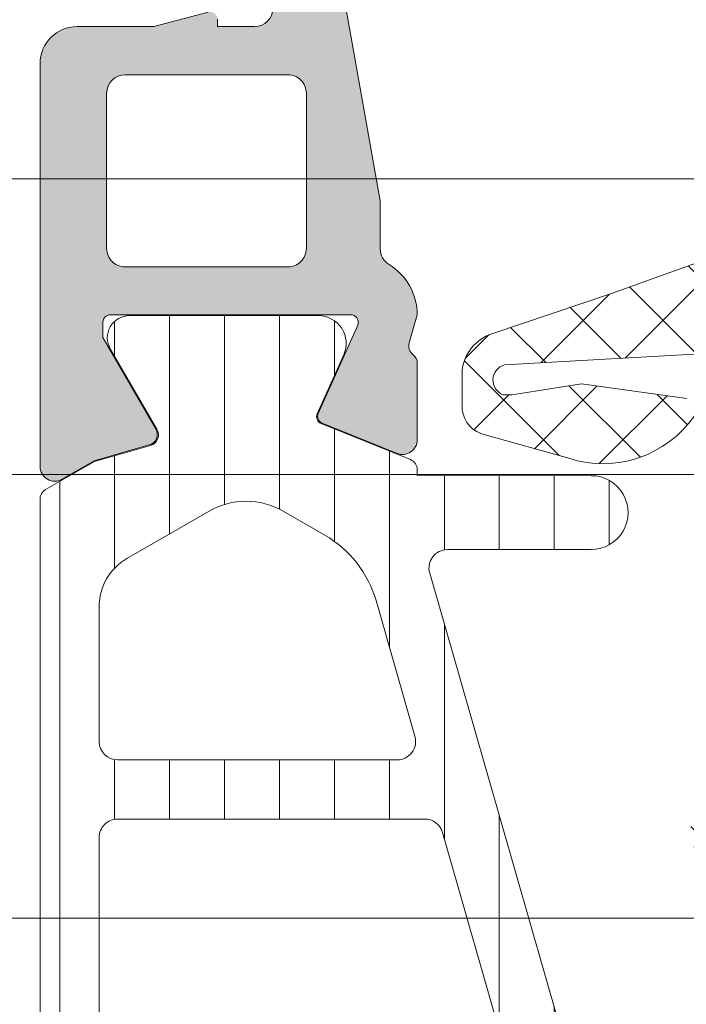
# Model space of a CAD drawing. Header units: millimetres. Extents: x 213386 to 506888, y 183055 to 450952.
# Tile 927 of 1056: x 393818 to 393836, y 342623 to 342649. Entities that reach past the tile are written whole.
import ezdxf

# ---------------------------------------------------------------- set-up
doc = ezdxf.new("R2010")
doc.units = ezdxf.units.MM
doc.layers.add('FASÁDA DETAILNÍ', color=255, linetype='Continuous', lineweight=0)
doc.layers.add('NOVA', color=255, linetype='Continuous', lineweight=0)

# ---------------------------------------------------------------- blocks, each defined once
blk = doc.blocks.new('A$C69D17D4D')
at = {"layer": 'FASÁDA DETAILNÍ'}
h = blk.add_hatch(dxfattribs=at)
h.set_pattern_fill('ANSI37', color=256, scale=0.625, angle=270, style=0)
h.set_pattern_definition([(315, (-4142.494715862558, 24904.81811234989), (1.403165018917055, 1.403165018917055), []), (44.99999999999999, (-4142.494715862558, 24904.81811234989), (-1.403165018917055, 1.403165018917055), [])])
edge = h.paths.add_edge_path()
edge.add_ellipse((-4151.381631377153, 24900.19755051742), major_axis=(-5.03946705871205, 0), ratio=1, start_angle=274.9644612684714, end_angle=330.2082155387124)
edge.add_ellipse((-4155.494715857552, 24902.55235072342), major_axis=(-0.3000000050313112, 0), ratio=1, start_angle=330.207827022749, end_angle=359.9993073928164)
edge.add_line((-4155.794715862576, 24902.5523543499), (-4155.794718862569, 24902.01807034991))
edge.add_ellipse((-4155.494719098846, 24902.01806911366), major_axis=(-0.2999997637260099, 0), ratio=1, start_angle=-0.0002361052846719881, end_angle=90.00004512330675)
edge.add_line((-4155.494718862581, 24901.71806934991), (-4153.944721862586, 24901.71806934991))
edge.add_ellipse((-4153.944729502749, 24901.41805870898), major_axis=(-0.3000106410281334, 0), ratio=1, start_angle=180.0043239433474, end_angle=269.99854088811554, ccw=False)
edge.add_line((-4153.644718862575, 24901.4180813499), (-4153.644707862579, 24900.01809934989))
edge.add_ellipse((-4153.344718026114, 24900.01810218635), major_axis=(-0.2999898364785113, 0), ratio=1, start_angle=0.0005417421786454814, end_angle=89.99964925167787)
edge.add_line((-4153.344719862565, 24899.71811234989), (-4151.644707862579, 24899.71811234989))
edge.add_ellipse((-4151.64471500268, 24900.01812249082), major_axis=(-0.3000101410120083, 0), ratio=1, start_angle=90.00136361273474, end_angle=179.9955805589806)
edge.add_line((-4151.344704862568, 24900.01809934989), (-4151.344715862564, 24901.5819303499))
edge.add_ellipse((-4151.04355679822, 24901.61478737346), major_axis=(-0.3029461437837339, 0), ratio=1, start_angle=-103.48357731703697, end_angle=6.226450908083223, ccw=False)
edge.add_ellipse((-4142.338633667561, 24912.93075169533), major_axis=(-14.00076634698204, 0), ratio=1, start_angle=51.92437992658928, end_angle=74.69826779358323)
edge.add_ellipse((-4146.145347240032, 24898.93851392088), major_axis=(-0.5004721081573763, 0), ratio=1, start_angle=140.1933656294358, end_angle=257.08239147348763, ccw=False)
edge.add_line((-4145.760879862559, 24898.61811234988), (-4154.044158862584, 24898.61811234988))
edge.add_ellipse((-4154.044158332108, 24899.11811205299), major_axis=(-0.499999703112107, 0), ratio=1, start_angle=29.99998035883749, end_angle=89.99993921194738, ccw=False)
edge.add_line((-4154.477170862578, 24898.86811234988), (-4154.650376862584, 24899.1681123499))
edge.add_ellipse((-4155.083389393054, 24898.91811264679), major_axis=(-0.4999997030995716, 0), ratio=1, start_angle=209.9999803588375, end_angle=269.9999392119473)
edge.add_line((-4155.083388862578, 24899.4181123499), (-4156.712736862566, 24899.4181123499))
edge.add_ellipse((-4156.712737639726, 24898.41811299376), major_axis=(-0.9999993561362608, 0), ratio=1, start_angle=269.9999554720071, end_angle=329.9496611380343)
edge.add_ellipse((-4163.897118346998, 24902.57443977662), major_axis=(-7.300023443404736, 0), ratio=1, start_angle=101.28555368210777, end_angle=149.9496454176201, ccw=False)
edge.add_ellipse((-4162.081886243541, 24895.51810276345), major_axis=(-0.3999905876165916, 0), ratio=1, start_angle=-69.4981705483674, end_angle=14.85297522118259, ccw=False)
edge.add_ellipse((-4164.455953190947, 24901.86720088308), major_axis=(-6.378448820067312, 0), ratio=1, start_angle=110.5018745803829, end_angle=165.5474022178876)
edge.add_line((-4158.27935386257, 24900.2752743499), (-4157.91576686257, 24901.6859813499))
edge.add_line((-4157.91576686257, 24901.6859813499), (-4157.705653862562, 24902.54868234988))
edge.add_ellipse((-4152.369031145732, 24901.218117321), major_axis=(-5.499995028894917, 0), ratio=1, start_angle=269.9999657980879, end_angle=346.00004503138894, ccw=False)
edge.add_line((-4152.369027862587, 24906.71811234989), (-4139.950999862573, 24906.71811234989))
edge.add_line((-4139.950999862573, 24906.71811234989), (-4138.587942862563, 24906.43049334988))
edge.add_ellipse((-4138.48471024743, 24906.91971968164), major_axis=(-0.499999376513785, 0), ratio=1, start_angle=78.08469922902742, end_angle=139.7162484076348)
edge.add_line((-4138.103284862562, 24906.59643334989), (-4136.529673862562, 24908.45304134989))
edge.add_ellipse((-4135.957534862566, 24907.96811184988), major_axis=(-0.7499997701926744, 0), ratio=1, start_angle=139.716293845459, end_angle=319.71629384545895, ccw=False)
edge.add_line((-4135.38539586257, 24907.48318234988), (-4137.344681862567, 24905.17153834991))
edge.add_ellipse((-4138.107533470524, 24905.81811051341), major_axis=(-0.999999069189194, 0), ratio=1, start_angle=78.08475213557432, end_angle=139.7163013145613, ccw=False)
edge.add_line((-4138.31399786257, 24904.83965734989), (-4140.10753486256, 24905.21811234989))
edge.add_line((-4140.10753486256, 24905.21811234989), (-4151.817735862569, 24905.21811234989))
h = blk.add_hatch(color=256, dxfattribs=at)
edge = h.paths.add_edge_path(flags=16)
edge.add_line((-4134.794859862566, 24899.3218973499), (-4134.794859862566, 24895.1221473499))
edge.add_ellipse((-4135.294859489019, 24895.12214697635), major_axis=(-0.4999996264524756, 0), ratio=1, start_angle=89.99995719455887, end_angle=180.0000428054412, ccw=False)
edge.add_line((-4135.294859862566, 24894.6221473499), (-4139.694883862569, 24894.6221473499))
edge.add_ellipse((-4139.694884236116, 24895.12214697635), major_axis=(-0.4999996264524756, 0), ratio=1, start_angle=-4.2805441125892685e-05, end_angle=90.00004280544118, ccw=False)
edge.add_line((-4140.194883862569, 24895.1221473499), (-4140.194883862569, 24899.32189634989))
edge.add_ellipse((-4139.694883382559, 24899.32189586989), major_axis=(-0.5000004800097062, 0), ratio=1, start_angle=270.00005500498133, end_angle=359.99994499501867, ccw=False)
edge.add_line((-4139.694883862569, 24899.82189634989), (-4135.294859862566, 24899.8218973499))
edge.add_ellipse((-4135.294859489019, 24899.32189772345), major_axis=(-0.4999996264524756, 0), ratio=1, start_angle=179.9999571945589, end_angle=270.0000428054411, ccw=False)
edge = h.paths.add_edge_path()
edge.add_line((-4132.796478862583, 24896.40849334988), (-4133.996238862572, 24903.17149334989))
edge.add_arc((-4135.965490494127, 24902.82214898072), 1.999998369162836, 10.05959013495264, 90.0000392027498)
edge.add_line((-4135.96549186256, 24904.82214734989), (-4140.130464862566, 24904.82214734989))
edge.add_line((-4140.130464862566, 24904.82214734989), (-4141.848253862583, 24904.36186634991))
edge.add_arc((-4141.79648994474, 24904.16868129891), 0.1999999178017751, 105.0000385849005, 179.9999853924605)
edge.add_line((-4141.996489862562, 24904.1686813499), (-4141.996489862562, 24903.72214734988))
edge.add_arc((-4141.49649023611, 24903.72214697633), 0.4999996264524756, 179.9999571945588, 270.0000428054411)
edge.add_line((-4141.496489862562, 24903.22214734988), (-4136.196489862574, 24903.22214734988))
edge.add_arc((-4136.196489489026, 24902.72214772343), 0.4999996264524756, -4.2805441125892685e-05, 90.00004280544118, ccw=False)
edge.add_line((-4135.696489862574, 24902.72214734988), (-4135.696489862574, 24901.62189734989))
edge.add_arc((-4136.196490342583, 24901.6218978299), 0.5000004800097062, 270.00005500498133, 359.99994499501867, ccw=False)
edge.add_line((-4136.196489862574, 24901.12189734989), (-4137.196489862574, 24901.12189734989))
edge.add_line((-4137.196489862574, 24901.12189734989), (-4137.196489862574, 24901.3218973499))
edge.add_arc((-4137.396489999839, 24901.32189705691), 0.2000001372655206, 8.393489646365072e-05, 105.0000053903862)
edge.add_line((-4137.44825386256, 24901.51508234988), (-4138.915641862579, 24901.12189634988))
edge.add_line((-4138.915641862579, 24901.12189634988), (-4140.996489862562, 24901.12189634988))
edge.add_arc((-4140.996488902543, 24900.12189538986), 1.000000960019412, 90.00005500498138, 179.9999449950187)
edge.add_line((-4141.996489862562, 24900.12189634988), (-4141.996489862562, 24889.2223943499))
edge.add_arc((-4141.596489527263, 24889.22239409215), 0.400000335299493, 179.9999630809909, 299.9999168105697)
edge.add_line((-4141.396489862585, 24888.87598334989), (-4140.533641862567, 24889.3741493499))
edge.add_line((-4140.533641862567, 24889.3741493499), (-4139.041480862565, 24889.80201934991))
edge.add_arc((-4139.124172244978, 24890.09039815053), 0.3000003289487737, 286.0000168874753, 390.1792412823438)
edge.add_line((-4138.864834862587, 24890.24121034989), (-4140.296569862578, 24892.70682134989))
edge.add_line((-4140.296569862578, 24892.70682134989), (-4140.296569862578, 24893.12724034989))
edge.add_arc((-4140.105001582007, 24893.13073285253), 0.1916001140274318, 87.47777810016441, 181.0444500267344, ccw=False)
edge.add_line((-4140.096569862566, 24893.32214734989), (-4133.607130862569, 24893.32214734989))
edge.add_arc((-4133.588893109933, 24893.12298081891), 0.1999998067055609, -24.140948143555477, 95.23200451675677, ccw=False)
edge.add_line((-4133.406384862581, 24893.04118434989), (-4134.47470586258, 24890.65749934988))
edge.add_arc((-4134.29219726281, 24890.57570259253), 0.2000002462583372, 155.8590177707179, 248.0262022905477)
edge.add_line((-4134.367033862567, 24890.39023134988), (-4132.343805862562, 24889.57387134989))
edge.add_arc((-4132.1941327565, 24889.9448132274), 0.3999998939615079, 248.0261821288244, 360.0000175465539)
edge.add_line((-4131.79413286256, 24889.9448133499), (-4131.794131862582, 24892.00896034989))
edge.add_arc((-4132.0941314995, 24892.00896121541), 0.2999996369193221, 359.9998346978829, 412.0950865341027)
edge.add_arc((-4131.725520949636, 24892.48238077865), 0.30000021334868, 164.0001379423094, 232.0953474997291, ccw=False)
edge.add_line((-4132.013899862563, 24892.56507134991), (-4131.79657786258, 24893.32296034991))
edge.add_arc((-4133.396576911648, 24893.32296078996), 1.599999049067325, 359.9999842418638, 418.4076055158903)
edge.add_arc((-4132.296444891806, 24895.11173283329), 0.4999999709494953, 180.0015450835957, 238.4076640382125, ccw=False)
edge.add_line((-4132.796444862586, 24895.11171934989), (-4132.796478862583, 24896.40849334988))
h = blk.add_hatch(dxfattribs=at)
h.set_pattern_fill('ANSI37', color=256, scale=0.48, angle=270, style=0)
h.set_pattern_definition([(315, (-4111.994716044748, 24886.81811234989), (1.077630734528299, 1.077630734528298), []), (44.99999999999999, (-4111.994716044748, 24886.81811234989), (-1.077630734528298, 1.077630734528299), [])])
edge = h.paths.add_edge_path(flags=16)
edge.add_line((-4111.330422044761, 24890.21938934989), (-4109.937568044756, 24890.11964534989))
edge.add_arc((-4109.894710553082, 24890.71811226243), 0.599999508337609, 265.9039194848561, 360.0000083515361)
edge.add_arc((-4109.894710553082, 24890.71811243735), 0.5999995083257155, 359.9999916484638, 454.0960805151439)
edge.add_line((-4109.937568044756, 24891.31657934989), (-4111.330422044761, 24891.21683534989))
edge.add_arc((-4111.294707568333, 24890.71811234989), 0.5000001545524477, 94.09606439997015, 265.9039356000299)
edge = h.paths.add_edge_path(flags=16)
edge.add_arc((-4114.494715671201, 24892.31810897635), 0.4999996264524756, 269.9999571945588, 360.0000428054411)
edge.add_line((-4113.994716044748, 24892.3181093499), (-4113.994716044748, 24895.9117943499))
edge.add_arc((-4114.494716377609, 24895.91179436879), 0.5000003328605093, 359.9999978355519, 473.2180266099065)
edge.add_line((-4114.691832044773, 24896.37130034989), (-4121.022934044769, 24893.6554223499))
edge.add_arc((-4120.8258181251, 24893.19591700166), 0.4999998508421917, 113.2180817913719, 182.5001106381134)
edge.add_line((-4121.325342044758, 24893.17410634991), (-4121.287016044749, 24892.29629934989))
edge.add_arc((-4120.787492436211, 24892.31810883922), 0.499999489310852, 182.4999791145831, 270.0000448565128)
edge.add_line((-4120.787492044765, 24891.8181093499), (-4114.494716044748, 24891.8181093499))
edge = h.paths.add_edge_path(flags=16)
edge.add_line((-4119.902878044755, 24866.7641903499), (-4111.006025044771, 24862.61552034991))
edge.add_arc((-4110.794715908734, 24863.06867409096), 0.499999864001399, 244.9999920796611, 360.0000296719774)
edge.add_line((-4110.294716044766, 24863.0686743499), (-4110.294716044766, 24872.41810934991))
edge.add_arc((-4110.794715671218, 24872.41810972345), 0.4999996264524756, 359.9999571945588, 450.0000428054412)
edge.add_line((-4110.794716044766, 24872.91810934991), (-4119.918639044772, 24872.91810934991))
edge.add_arc((-4119.918638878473, 24872.41810928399), 0.5000000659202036, 90.00001905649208, 182.5000272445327)
edge.add_line((-4120.418163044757, 24872.3962993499), (-4120.191093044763, 24867.19553534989))
edge.add_arc((-4119.691567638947, 24867.2173450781), 0.5000012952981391, 182.4999974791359, 244.9999080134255)
edge = h.paths.add_edge_path(flags=16)
edge.add_arc((-4110.794715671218, 24875.61810897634), 0.4999996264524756, 269.9999571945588, 360.0000428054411)
edge.add_line((-4110.294716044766, 24875.61810934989), (-4110.294716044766, 24882.8181093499))
edge.add_arc((-4110.794715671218, 24882.81810972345), 0.4999996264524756, 359.9999571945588, 450.0000428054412)
edge.add_line((-4110.794716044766, 24883.3181093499), (-4111.994716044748, 24883.3181093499))
edge.add_arc((-4111.99471753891, 24885.31810785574), 1.999998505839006, 179.9999571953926, 270.00004280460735, ccw=False)
edge.add_line((-4113.994716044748, 24885.3181093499), (-4113.994716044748, 24889.11810934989))
edge.add_arc((-4114.494715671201, 24889.11810972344), 0.4999996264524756, 359.9999571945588, 450.0000428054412)
edge.add_line((-4114.494716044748, 24889.61810934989), (-4120.647777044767, 24889.61810934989))
edge.add_arc((-4120.647776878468, 24889.11810928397), 0.5000000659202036, 90.00001905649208, 182.5000272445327)
edge.add_line((-4121.147301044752, 24889.09629934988), (-4120.907166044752, 24883.59629934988))
edge.add_arc((-4120.407642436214, 24883.6181088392), 0.499999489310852, 182.4999791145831, 270.0000448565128)
edge.add_line((-4120.407642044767, 24883.11810934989), (-4115.094716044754, 24883.11810934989))
edge.add_arc((-4115.094716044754, 24882.01810934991), 1.099999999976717, -90, 90, ccw=False)
edge.add_line((-4115.094716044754, 24880.91810934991), (-4120.26792704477, 24880.91810934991))
edge.add_arc((-4120.26792687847, 24880.41810928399), 0.5000000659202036, 90.00001905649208, 182.5000272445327)
edge.add_line((-4120.767451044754, 24880.3962993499), (-4120.557878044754, 24875.59629934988))
edge.add_arc((-4120.058354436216, 24875.6181088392), 0.499999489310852, 182.4999791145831, 270.0000448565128)
edge.add_line((-4120.05835404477, 24875.11810934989), (-4110.794716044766, 24875.11810934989))
edge = h.paths.add_edge_path()
edge.add_line((-4112.181173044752, 24860.4050563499), (-4120.96903904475, 24864.50290534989))
edge.add_ellipse((-4119.70118155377, 24867.22183071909), major_axis=(-3.000002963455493, 0), ratio=1, start_angle=2.500058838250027, end_angle=64.99996937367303, ccw=False)
edge.add_line((-4122.698329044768, 24867.0909693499), (-4122.72666304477, 24867.7399193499))
edge.add_ellipse((-4123.226186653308, 24867.71810986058), major_axis=(-0.499999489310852, 0), ratio=1, start_angle=182.4999791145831, end_angle=270.0000448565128)
edge.add_line((-4123.226187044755, 24868.21810934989), (-4124.19471604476, 24868.21810934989))
edge.add_ellipse((-4124.19471611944, 24868.31810927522), major_axis=(-0.0999999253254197, 0), ratio=1, start_angle=-4.278876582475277e-05, end_angle=90.00004278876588, ccw=False)
edge.add_line((-4124.294716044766, 24868.3181093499), (-4124.294716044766, 24868.91810934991))
edge.add_ellipse((-4124.194716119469, 24868.91810942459), major_axis=(-0.09999992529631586, 0), ratio=1, start_angle=-90.00004280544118, end_angle=4.278876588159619e-05, ccw=False)
edge.add_line((-4124.19471604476, 24869.01810934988), (-4123.29167804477, 24869.01810934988))
edge.add_ellipse((-4123.29167821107, 24869.51810941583), major_axis=(-0.5000000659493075, 0), ratio=1, start_angle=90.00001905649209, end_angle=182.5000272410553)
edge.add_line((-4122.792154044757, 24869.53991934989), (-4123.185992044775, 24878.44021334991))
edge.add_ellipse((-4123.685503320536, 24878.41810924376), major_axis=(-0.5000001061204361, 0), ratio=1, start_angle=182.5337692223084, end_angle=270.0000829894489)
edge.add_line((-4123.685504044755, 24878.91810934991), (-4124.294716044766, 24878.91810934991))
edge.add_ellipse((-4124.294716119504, 24879.0181092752), major_axis=(-0.0999999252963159, 0), ratio=1, start_angle=-4.278876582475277e-05, end_angle=90.00004282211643, ccw=False)
edge.add_line((-4124.394716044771, 24879.01810934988), (-4124.394716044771, 24879.61810934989))
edge.add_ellipse((-4124.294716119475, 24879.61810942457), major_axis=(-0.09999992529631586, 0), ratio=1, start_angle=-90.00004280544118, end_angle=4.278876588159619e-05, ccw=False)
edge.add_line((-4124.294716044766, 24879.71810934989), (-4123.765154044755, 24879.71810934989))
edge.add_ellipse((-4123.765153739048, 24880.21810984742), major_axis=(-0.5000004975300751, 0), ratio=1, start_angle=89.99996496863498, end_angle=182.533697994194)
edge.add_line((-4123.265642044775, 24880.2402133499), (-4123.776298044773, 24891.7804383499))
edge.add_ellipse((-4124.27582264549, 24891.75862881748), major_axis=(-0.5000004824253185, 0), ratio=1, start_angle=182.4999790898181, end_angle=273.2170573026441)
edge.add_line((-4124.303882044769, 24892.2578413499), (-4129.437625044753, 24891.96927834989))
edge.add_ellipse((-4129.322069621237, 24891.55886034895), major_axis=(-0.4263754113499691, 0), ratio=1, start_angle=-74.27514552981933, end_angle=69.24102762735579)
edge.add_line((-4129.473193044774, 24891.16016534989), (-4129.240590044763, 24891.16140534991))
edge.add_line((-4129.240590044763, 24891.16140534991), (-4127.358011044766, 24891.45954334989))
edge.add_line((-4127.358011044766, 24891.45954334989), (-4124.508726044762, 24891.05911734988))
edge.add_ellipse((-4124.550476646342, 24890.76203675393), major_axis=(-0.2999999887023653, 0), ratio=1, start_angle=145.4022536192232, end_angle=262.00025595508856, ccw=False)
edge.add_ellipse((-4126.773047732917, 24892.29515014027), major_axis=(-3.000047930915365, 0), ratio=1, start_angle=71.99157541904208, end_angle=145.4023587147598, ccw=False)
edge.add_line((-4127.700533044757, 24889.44207134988), (-4129.955424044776, 24890.07564734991))
edge.add_ellipse((-4129.794494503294, 24890.85085985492), major_axis=(-0.7917403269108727, 0), ratio=1, start_angle=6.798346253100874, end_angle=78.27231020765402, ccw=False)
edge.add_line((-4130.580668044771, 24890.75713734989), (-4130.581889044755, 24891.81534734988))
edge.add_ellipse((-4129.402802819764, 24891.68622310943), major_axis=(-1.186135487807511, 0), ratio=1, start_angle=288.65557644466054, end_angle=353.7503218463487, ccw=False)
edge.add_line((-4129.782222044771, 24892.8100373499), (-4126.540882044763, 24893.90437034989))
edge.add_line((-4126.540882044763, 24893.90437034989), (-4118.491087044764, 24896.7941483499))
edge.add_line((-4118.491087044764, 24896.7941483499), (-4108.593210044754, 24901.12695734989))
edge.add_ellipse((-4108.39493997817, 24900.66794836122), major_axis=(-0.5000002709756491, 0), ratio=1, start_angle=180.0665763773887, end_angle=293.36204948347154, ccw=False)
edge.add_line((-4107.89494004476, 24900.6685293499), (-4107.894305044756, 24900.12182834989))
edge.add_ellipse((-4108.394305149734, 24900.12124807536), major_axis=(-0.5000004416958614, 0), ratio=1, start_angle=113.92082453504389, end_angle=180.0664945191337, ccw=False)
edge.add_line((-4108.191568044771, 24899.6641943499), (-4111.395571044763, 24898.26243834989))
edge.add_ellipse((-4110.994716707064, 24897.34629727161), major_axis=(-0.999999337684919, 0), ratio=1, start_angle=-66.36838527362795, end_angle=5.281060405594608e-05)
edge.add_line((-4111.994716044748, 24897.34629634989), (-4111.994716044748, 24892.11835434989))
edge.add_line((-4111.994716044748, 24892.11835434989), (-4110.195237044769, 24892.11834534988))
edge.add_line((-4110.195237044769, 24892.11834534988), (-4110.057295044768, 24892.63314634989))
edge.add_ellipse((-4109.780141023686, 24892.5183810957), major_axis=(-0.2999756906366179, 0), ratio=1, start_angle=247.4964333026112, end_angle=337.5062997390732, ccw=False)
edge.add_line((-4109.665328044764, 24892.79551534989), (-4108.395201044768, 24891.94634834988))
edge.add_ellipse((-4108.894921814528, 24891.08048416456), major_axis=(-0.9997207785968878, 0), ratio=1, start_angle=179.9923881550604, end_angle=240.00923930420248, ccw=False)
edge.add_line((-4107.895201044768, 24891.0803513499), (-4107.895232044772, 24890.3559903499))
edge.add_ellipse((-4108.894969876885, 24890.35619840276), major_axis=(-0.9997378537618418, 0), ratio=1, start_angle=119.99132494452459, end_angle=179.9880763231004, ccw=False)
edge.add_line((-4108.395232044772, 24889.4903243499), (-4109.665328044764, 24888.64115734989))
edge.add_ellipse((-4109.780139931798, 24888.91830484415), major_axis=(-0.2999875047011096, 0), ratio=1, start_angle=22.4986038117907, end_angle=112.50240616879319, ccw=False)
edge.add_line((-4110.057295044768, 24888.80351134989), (-4110.195267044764, 24889.3183273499))
edge.add_line((-4110.195267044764, 24889.3183273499), (-4111.994716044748, 24889.3183353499))
edge.add_line((-4111.994716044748, 24889.3183353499), (-4111.994716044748, 24886.11810834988))
edge.add_ellipse((-4111.694716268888, 24886.11810812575), major_axis=(-0.2999997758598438, 0), ratio=1, start_angle=-4.280544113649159e-05, end_angle=90.00004280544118)
edge.add_line((-4111.69471604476, 24885.81810834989), (-4108.394720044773, 24885.81810834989))
edge.add_ellipse((-4108.394719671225, 24885.31810872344), major_axis=(-0.4999996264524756, 0), ratio=1, start_angle=179.9999571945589, end_angle=270.0000428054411, ccw=False)
edge.add_line((-4107.894720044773, 24885.31810834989), (-4107.894720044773, 24858.4204863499))
edge.add_line((-4107.894720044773, 24858.4204863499), (-4109.445112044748, 24857.52536834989))
edge.add_ellipse((-4109.695112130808, 24857.95838090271), major_axis=(-0.4999999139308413, 0), ratio=1, start_angle=6.334934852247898e-05, end_angle=120.00001708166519, ccw=False)
edge.add_line((-4110.195112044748, 24857.95838034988), (-4111.892483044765, 24857.95838034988))
edge.add_line((-4111.892483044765, 24857.95838034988), (-4111.892483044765, 24859.95190234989))
edge.add_ellipse((-4112.39248330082, 24859.95190269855), major_axis=(-0.5000002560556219, 0), ratio=1, start_angle=179.9999600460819, end_angle=244.9998714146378)
h = blk.add_hatch(dxfattribs=at)
h.set_pattern_fill('ANSI37', color=256, scale=0.48, angle=270, style=0)
h.set_pattern_definition([(315, (-4111.994715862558, 24886.81811234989), (1.077630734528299, 1.077630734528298), []), (44.99999999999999, (-4111.994715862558, 24886.81811234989), (-1.077630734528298, 1.077630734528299), [])])
edge = h.paths.add_edge_path(flags=16)
edge.add_line((-4111.330421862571, 24890.21938934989), (-4109.937567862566, 24890.11964534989))
edge.add_arc((-4109.894710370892, 24890.71811226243), 0.599999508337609, 265.9039194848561, 360.0000083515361)
edge.add_arc((-4109.894710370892, 24890.71811243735), 0.5999995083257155, 359.9999916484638, 454.0960805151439)
edge.add_line((-4109.937567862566, 24891.31657934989), (-4111.330421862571, 24891.21683534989))
edge.add_arc((-4111.294707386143, 24890.71811234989), 0.5000001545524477, 94.09606439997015, 265.9039356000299)
edge = h.paths.add_edge_path(flags=16)
edge.add_arc((-4114.494715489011, 24892.31810897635), 0.4999996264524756, 269.9999571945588, 360.0000428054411)
edge.add_line((-4113.994715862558, 24892.3181093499), (-4113.994715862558, 24895.9117943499))
edge.add_arc((-4114.494716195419, 24895.91179436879), 0.5000003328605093, 359.9999978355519, 473.2180266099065)
edge.add_line((-4114.691831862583, 24896.37130034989), (-4121.02293386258, 24893.6554223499))
edge.add_arc((-4120.82581794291, 24893.19591700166), 0.4999998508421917, 113.2180817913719, 182.5001106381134)
edge.add_line((-4121.325341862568, 24893.17410634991), (-4121.287015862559, 24892.29629934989))
edge.add_arc((-4120.787492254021, 24892.31810883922), 0.499999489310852, 182.4999791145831, 270.0000448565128)
edge.add_line((-4120.787491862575, 24891.8181093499), (-4114.494715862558, 24891.8181093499))
edge = h.paths.add_edge_path(flags=16)
edge.add_line((-4119.902877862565, 24866.7641903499), (-4111.006024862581, 24862.61552034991))
edge.add_arc((-4110.794715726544, 24863.06867409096), 0.499999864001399, 244.9999920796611, 360.0000296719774)
edge.add_line((-4110.294715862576, 24863.0686743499), (-4110.294715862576, 24872.41810934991))
edge.add_arc((-4110.794715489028, 24872.41810972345), 0.4999996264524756, 359.9999571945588, 450.0000428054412)
edge.add_line((-4110.794715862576, 24872.91810934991), (-4119.918638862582, 24872.91810934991))
edge.add_arc((-4119.918638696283, 24872.41810928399), 0.5000000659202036, 90.00001905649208, 182.5000272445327)
edge.add_line((-4120.418162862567, 24872.3962993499), (-4120.191092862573, 24867.19553534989))
edge.add_arc((-4119.691567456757, 24867.2173450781), 0.5000012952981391, 182.4999974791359, 244.9999080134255)
edge = h.paths.add_edge_path(flags=16)
edge.add_arc((-4110.794715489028, 24875.61810897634), 0.4999996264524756, 269.9999571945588, 360.0000428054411)
edge.add_line((-4110.294715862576, 24875.61810934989), (-4110.294715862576, 24882.8181093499))
edge.add_arc((-4110.794715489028, 24882.81810972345), 0.4999996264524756, 359.9999571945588, 450.0000428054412)
edge.add_line((-4110.794715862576, 24883.3181093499), (-4111.994715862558, 24883.3181093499))
edge.add_arc((-4111.99471735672, 24885.31810785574), 1.999998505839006, 179.9999571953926, 270.00004280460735, ccw=False)
edge.add_line((-4113.994715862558, 24885.3181093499), (-4113.994715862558, 24889.11810934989))
edge.add_arc((-4114.494715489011, 24889.11810972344), 0.4999996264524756, 359.9999571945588, 450.0000428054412)
edge.add_line((-4114.494715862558, 24889.61810934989), (-4120.647776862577, 24889.61810934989))
edge.add_arc((-4120.647776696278, 24889.11810928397), 0.5000000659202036, 90.00001905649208, 182.5000272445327)
edge.add_line((-4121.147300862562, 24889.09629934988), (-4120.907165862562, 24883.59629934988))
edge.add_arc((-4120.407642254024, 24883.6181088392), 0.499999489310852, 182.4999791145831, 270.0000448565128)
edge.add_line((-4120.407641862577, 24883.11810934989), (-4115.094715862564, 24883.11810934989))
edge.add_arc((-4115.094715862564, 24882.01810934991), 1.099999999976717, -90, 90, ccw=False)
edge.add_line((-4115.094715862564, 24880.91810934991), (-4120.26792686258, 24880.91810934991))
edge.add_arc((-4120.26792669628, 24880.41810928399), 0.5000000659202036, 90.00001905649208, 182.5000272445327)
edge.add_line((-4120.767450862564, 24880.3962993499), (-4120.557877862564, 24875.59629934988))
edge.add_arc((-4120.058354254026, 24875.6181088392), 0.499999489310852, 182.4999791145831, 270.0000448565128)
edge.add_line((-4120.05835386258, 24875.11810934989), (-4110.794715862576, 24875.11810934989))
edge = h.paths.add_edge_path()
edge.add_line((-4112.181172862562, 24860.4050563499), (-4120.96903886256, 24864.50290534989))
edge.add_ellipse((-4119.70118137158, 24867.22183071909), major_axis=(-3.000002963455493, 0), ratio=1, start_angle=2.500058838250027, end_angle=64.99996937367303, ccw=False)
edge.add_line((-4122.698328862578, 24867.0909693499), (-4122.72666286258, 24867.7399193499))
edge.add_ellipse((-4123.226186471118, 24867.71810986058), major_axis=(-0.499999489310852, 0), ratio=1, start_angle=182.4999791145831, end_angle=270.0000448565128)
edge.add_line((-4123.226186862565, 24868.21810934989), (-4124.19471586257, 24868.21810934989))
edge.add_ellipse((-4124.19471593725, 24868.31810927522), major_axis=(-0.0999999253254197, 0), ratio=1, start_angle=-4.278876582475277e-05, end_angle=90.00004278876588, ccw=False)
edge.add_line((-4124.294715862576, 24868.3181093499), (-4124.294715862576, 24868.91810934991))
edge.add_ellipse((-4124.194715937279, 24868.91810942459), major_axis=(-0.09999992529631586, 0), ratio=1, start_angle=-90.00004280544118, end_angle=4.278876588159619e-05, ccw=False)
edge.add_line((-4124.19471586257, 24869.01810934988), (-4123.29167786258, 24869.01810934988))
edge.add_ellipse((-4123.29167802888, 24869.51810941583), major_axis=(-0.5000000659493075, 0), ratio=1, start_angle=90.00001905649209, end_angle=182.5000272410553)
edge.add_line((-4122.792153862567, 24869.53991934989), (-4123.185991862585, 24878.44021334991))
edge.add_ellipse((-4123.685503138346, 24878.41810924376), major_axis=(-0.5000001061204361, 0), ratio=1, start_angle=182.5337692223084, end_angle=270.0000829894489)
edge.add_line((-4123.685503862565, 24878.91810934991), (-4124.294715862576, 24878.91810934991))
edge.add_ellipse((-4124.294715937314, 24879.0181092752), major_axis=(-0.0999999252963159, 0), ratio=1, start_angle=-4.278876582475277e-05, end_angle=90.00004282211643, ccw=False)
edge.add_line((-4124.394715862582, 24879.01810934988), (-4124.394715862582, 24879.61810934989))
edge.add_ellipse((-4124.294715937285, 24879.61810942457), major_axis=(-0.09999992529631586, 0), ratio=1, start_angle=-90.00004280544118, end_angle=4.278876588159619e-05, ccw=False)
edge.add_line((-4124.294715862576, 24879.71810934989), (-4123.765153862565, 24879.71810934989))
edge.add_ellipse((-4123.765153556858, 24880.21810984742), major_axis=(-0.5000004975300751, 0), ratio=1, start_angle=89.99996496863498, end_angle=182.533697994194)
edge.add_line((-4123.265641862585, 24880.2402133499), (-4123.776297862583, 24891.7804383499))
edge.add_ellipse((-4124.2758224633, 24891.75862881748), major_axis=(-0.5000004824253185, 0), ratio=1, start_angle=182.4999790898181, end_angle=273.2170573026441)
edge.add_line((-4124.303881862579, 24892.2578413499), (-4129.437624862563, 24891.96927834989))
edge.add_ellipse((-4129.322069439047, 24891.55886034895), major_axis=(-0.4263754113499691, 0), ratio=1, start_angle=-74.27514552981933, end_angle=69.24102762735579)
edge.add_line((-4129.473192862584, 24891.16016534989), (-4129.240589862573, 24891.16140534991))
edge.add_line((-4129.240589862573, 24891.16140534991), (-4127.358010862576, 24891.45954334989))
edge.add_line((-4127.358010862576, 24891.45954334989), (-4124.508725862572, 24891.05911734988))
edge.add_ellipse((-4124.550476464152, 24890.76203675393), major_axis=(-0.2999999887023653, 0), ratio=1, start_angle=145.4022536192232, end_angle=262.00025595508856, ccw=False)
edge.add_ellipse((-4126.773047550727, 24892.29515014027), major_axis=(-3.000047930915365, 0), ratio=1, start_angle=71.99157541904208, end_angle=145.4023587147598, ccw=False)
edge.add_line((-4127.700532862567, 24889.44207134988), (-4129.955423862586, 24890.07564734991))
edge.add_ellipse((-4129.794494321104, 24890.85085985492), major_axis=(-0.7917403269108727, 0), ratio=1, start_angle=6.798346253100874, end_angle=78.27231020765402, ccw=False)
edge.add_line((-4130.580667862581, 24890.75713734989), (-4130.581888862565, 24891.81534734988))
edge.add_ellipse((-4129.402802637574, 24891.68622310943), major_axis=(-1.186135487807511, 0), ratio=1, start_angle=288.65557644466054, end_angle=353.7503218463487, ccw=False)
edge.add_line((-4129.782221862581, 24892.8100373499), (-4126.540881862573, 24893.90437034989))
edge.add_line((-4126.540881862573, 24893.90437034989), (-4118.491086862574, 24896.7941483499))
edge.add_line((-4118.491086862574, 24896.7941483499), (-4108.593209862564, 24901.12695734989))
edge.add_ellipse((-4108.39493979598, 24900.66794836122), major_axis=(-0.5000002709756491, 0), ratio=1, start_angle=180.0665763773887, end_angle=293.36204948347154, ccw=False)
edge.add_line((-4107.89493986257, 24900.6685293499), (-4107.894304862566, 24900.12182834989))
edge.add_ellipse((-4108.394304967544, 24900.12124807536), major_axis=(-0.5000004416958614, 0), ratio=1, start_angle=113.92082453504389, end_angle=180.0664945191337, ccw=False)
edge.add_line((-4108.191567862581, 24899.6641943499), (-4111.395570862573, 24898.26243834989))
edge.add_ellipse((-4110.994716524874, 24897.34629727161), major_axis=(-0.999999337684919, 0), ratio=1, start_angle=-66.36838527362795, end_angle=5.281060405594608e-05)
edge.add_line((-4111.994715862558, 24897.34629634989), (-4111.994715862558, 24892.11835434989))
edge.add_line((-4111.994715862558, 24892.11835434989), (-4110.195236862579, 24892.11834534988))
edge.add_line((-4110.195236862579, 24892.11834534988), (-4110.057294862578, 24892.63314634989))
edge.add_ellipse((-4109.780140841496, 24892.5183810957), major_axis=(-0.2999756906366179, 0), ratio=1, start_angle=247.4964333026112, end_angle=337.5062997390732, ccw=False)
edge.add_line((-4109.665327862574, 24892.79551534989), (-4108.395200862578, 24891.94634834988))
edge.add_ellipse((-4108.894921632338, 24891.08048416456), major_axis=(-0.9997207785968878, 0), ratio=1, start_angle=179.9923881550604, end_angle=240.00923930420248, ccw=False)
edge.add_line((-4107.895200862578, 24891.0803513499), (-4107.895231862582, 24890.3559903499))
edge.add_ellipse((-4108.894969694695, 24890.35619840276), major_axis=(-0.9997378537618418, 0), ratio=1, start_angle=119.99132494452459, end_angle=179.9880763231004, ccw=False)
edge.add_line((-4108.395231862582, 24889.4903243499), (-4109.665327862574, 24888.64115734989))
edge.add_ellipse((-4109.780139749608, 24888.91830484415), major_axis=(-0.2999875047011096, 0), ratio=1, start_angle=22.4986038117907, end_angle=112.50240616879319, ccw=False)
edge.add_line((-4110.057294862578, 24888.80351134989), (-4110.195266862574, 24889.3183273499))
edge.add_line((-4110.195266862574, 24889.3183273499), (-4111.994715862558, 24889.3183353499))
edge.add_line((-4111.994715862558, 24889.3183353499), (-4111.994715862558, 24886.11810834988))
edge.add_ellipse((-4111.694716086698, 24886.11810812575), major_axis=(-0.2999997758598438, 0), ratio=1, start_angle=-4.280544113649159e-05, end_angle=90.00004280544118)
edge.add_line((-4111.69471586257, 24885.81810834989), (-4108.394719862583, 24885.81810834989))
edge.add_ellipse((-4108.394719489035, 24885.31810872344), major_axis=(-0.4999996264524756, 0), ratio=1, start_angle=179.9999571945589, end_angle=270.0000428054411, ccw=False)
edge.add_line((-4107.894719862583, 24885.31810834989), (-4107.894719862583, 24858.4204863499))
edge.add_line((-4107.894719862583, 24858.4204863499), (-4109.445111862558, 24857.52536834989))
edge.add_ellipse((-4109.695111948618, 24857.95838090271), major_axis=(-0.4999999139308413, 0), ratio=1, start_angle=6.334934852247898e-05, end_angle=120.00001708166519, ccw=False)
edge.add_line((-4110.195111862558, 24857.95838034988), (-4111.892482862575, 24857.95838034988))
edge.add_line((-4111.892482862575, 24857.95838034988), (-4111.892482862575, 24859.95190234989))
edge.add_ellipse((-4112.39248311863, 24859.95190269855), major_axis=(-0.5000002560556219, 0), ratio=1, start_angle=179.9999600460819, end_angle=244.9998714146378)
h = blk.add_hatch(dxfattribs=at)
h.set_pattern_fill('ANSI31', color=256, scale=0.468, angle=225, style=0)
h.set_pattern_definition([(270, (-4141.994715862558, 24904.81811234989), (1.4859, -5.150371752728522e-16), [])])
edge = h.paths.add_edge_path(flags=16)
edge.add_line((-4139.646615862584, 24886.7296343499), (-4137.423905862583, 24888.01299634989))
edge.add_ellipse((-4136.424033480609, 24886.28127138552), major_axis=(-1.999654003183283, 0), ratio=1, start_angle=240.0000457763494, end_angle=300.0015014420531, ccw=False)
edge.add_line((-4135.424207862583, 24888.01302334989), (-4134.294689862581, 24887.36089534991))
edge.add_ellipse((-4135.7946929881, 24884.76281514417), major_axis=(-3.000005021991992, 0), ratio=1, start_angle=196.0000547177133, end_angle=239.9999864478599, ccw=False)
edge.add_line((-4132.910903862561, 24885.5897313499), (-4131.858255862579, 24881.91870934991))
edge.add_ellipse((-4132.338886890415, 24881.780890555), major_axis=(-0.5000002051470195, 0), ratio=1, start_angle=89.99920104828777, end_angle=196.0000072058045, ccw=False)
edge.add_line((-4132.338893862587, 24881.28089034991), (-4139.896646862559, 24881.2810003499))
edge.add_ellipse((-4139.896637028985, 24881.78100018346), major_axis=(-0.4999998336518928, 0), ratio=1, start_angle=-0.0008212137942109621, end_angle=89.99887315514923, ccw=False)
edge.add_line((-4140.39663686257, 24881.7810073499), (-4140.39658086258, 24885.4306563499))
edge.add_ellipse((-4138.896581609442, 24885.43061688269), major_axis=(-1.499999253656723, 0), ratio=1, start_angle=300.0015272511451, end_angle=359.99849246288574, ccw=False)
edge = h.paths.add_edge_path(flags=16)
edge.add_line((-4139.896664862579, 24879.68099834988), (-4131.593334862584, 24879.6808713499))
edge.add_ellipse((-4131.593343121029, 24879.18087106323), major_axis=(-0.5000002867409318, 0), ratio=1, start_angle=195.9999439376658, end_angle=269.99905365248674, ccw=False)
edge.add_line((-4131.112711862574, 24879.31868934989), (-4129.405784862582, 24873.36592734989))
edge.add_ellipse((-4129.886415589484, 24873.22810832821), major_axis=(-0.4999999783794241, 0), ratio=1, start_angle=89.99905197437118, end_angle=196.0000416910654, ccw=False)
edge.add_line((-4129.886423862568, 24872.7281083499), (-4139.896777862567, 24872.72827834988))
edge.add_ellipse((-4139.896765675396, 24873.22827853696), major_axis=(-0.5000001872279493, 0), ratio=1, start_angle=-0.0008952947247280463, end_angle=89.99860345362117, ccw=False)
edge.add_line((-4140.396765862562, 24873.22828634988), (-4140.396675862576, 24879.18100634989))
edge.add_ellipse((-4139.89667558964, 24879.180998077), major_axis=(-0.5000002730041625, 0), ratio=1, start_angle=269.99877077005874, end_angle=359.9990519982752, ccw=False)
edge = h.paths.add_edge_path(flags=16)
edge.add_line((-4129.347628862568, 24865.36397434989), (-4132.524018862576, 24863.53008534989))
edge.add_ellipse((-4134.024018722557, 24866.12816509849), major_axis=(-3.000002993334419, 0), ratio=1, start_angle=59.99850824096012, end_angle=119.999963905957, ccw=False)
edge.add_line((-4135.524087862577, 24863.53012534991), (-4139.646970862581, 24865.9106203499))
edge.add_ellipse((-4138.896935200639, 24867.20963863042), major_axis=(-1.500000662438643, 0), ratio=1, start_angle=-0.0015171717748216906, end_angle=59.99844168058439, ccw=False)
edge.add_line((-4140.396935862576, 24867.2096783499), (-4140.396844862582, 24870.62829234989))
edge.add_ellipse((-4139.896845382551, 24870.62827886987), major_axis=(-0.4999994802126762, 0), ratio=1, start_angle=269.9985653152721, end_angle=359.9984553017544, ccw=False)
edge.add_line((-4139.896832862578, 24871.1282783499), (-4129.597517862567, 24871.12809734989))
edge.add_ellipse((-4129.59753620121, 24870.12809701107), major_axis=(-1.000000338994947, 0), ratio=1, start_angle=179.9984724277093, end_angle=269.9989492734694, ccw=False)
edge.add_line((-4128.597535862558, 24870.12807034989), (-4128.597628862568, 24866.66297234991))
edge.add_ellipse((-4130.097628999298, 24866.66301253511), major_axis=(-1.500000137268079, 0), ratio=1, start_angle=120.0000030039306, end_angle=179.9984650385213, ccw=False)
edge = h.paths.add_edge_path()
edge.add_line((-4126.997760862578, 24863.51616834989), (-4126.997538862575, 24870.06923134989))
edge.add_arc((-4131.99753656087, 24870.06939821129), 4.999997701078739, 359.9980879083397, 376.0000237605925)
edge.add_line((-4127.191230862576, 24871.44758634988), (-4131.459841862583, 24886.33400434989))
edge.add_arc((-4130.979211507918, 24886.4718228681), 0.4999994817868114, 89.99992604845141, 195.9999979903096, ccw=False)
edge.add_line((-4130.97921086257, 24886.97182234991), (-4127.095836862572, 24886.97182234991))
edge.add_arc((-4127.095816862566, 24887.97182234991), 1.0000000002, 269.998854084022, 449.998854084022)
edge.add_line((-4127.095796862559, 24888.97182234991), (-4131.79413286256, 24888.97201034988))
edge.add_line((-4131.79413286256, 24888.97201034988), (-4131.79413286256, 24889.12806234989))
edge.add_arc((-4132.094132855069, 24889.12806292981), 0.2999999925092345, 359.999889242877, 428.0261541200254)
edge.add_line((-4131.981877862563, 24889.40626934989), (-4134.393779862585, 24890.37945634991))
edge.add_arc((-4134.318943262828, 24890.56492759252), 0.2000002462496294, 155.8590177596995, 248.0262022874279, ccw=False)
edge.add_line((-4134.501451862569, 24890.64672434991), (-4133.784951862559, 24892.24540934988))
edge.add_arc((-4134.469357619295, 24892.55214761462), 0.7499997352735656, 335.8589415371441, 450.000018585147)
edge.add_line((-4134.469357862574, 24893.3021473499), (-4139.576906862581, 24893.3021473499))
edge.add_arc((-4139.576906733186, 24892.7021475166), 0.5999998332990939, 90.00001235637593, 210.1429248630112)
edge.add_line((-4140.095771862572, 24892.40085234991), (-4138.834555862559, 24890.22889534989))
edge.add_arc((-4139.093988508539, 24890.07824707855), 0.3000003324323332, -73.99993093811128, 30.143030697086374, ccw=False)
edge.add_line((-4139.011296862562, 24889.78986834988), (-4140.525768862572, 24889.3556013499))
edge.add_line((-4140.525768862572, 24889.3556013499), (-4141.846540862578, 24888.5930533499))
edge.add_arc((-4141.696540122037, 24888.3332462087), 0.2999999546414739, 120.000168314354, 182.4633047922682)
edge.add_line((-4141.99626286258, 24888.3203523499), (-4141.99626286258, 24864.33069834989))
edge.add_arc((-4141.696927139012, 24864.31074367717), 0.3000001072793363, 176.1861237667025, 239.9998522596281)
edge.add_line((-4141.846927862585, 24864.0509363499), (-4140.526121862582, 24863.28836834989))
edge.add_line((-4140.526121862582, 24863.28836834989), (-4139.01165086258, 24862.85410134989))
edge.add_arc((-4139.094342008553, 24862.56572223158), 0.3000005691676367, -30.142918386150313, 74.00004324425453, ccw=False)
edge.add_line((-4138.834908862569, 24862.4150743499), (-4140.096124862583, 24860.2431183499))
edge.add_arc((-4139.57725944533, 24859.94182268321), 0.6000003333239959, 149.8570476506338, 269.999960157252)
edge.add_line((-4139.577259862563, 24859.3418223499), (-4129.673659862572, 24859.3418223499))
edge.add_arc((-4129.673659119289, 24860.09182240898), 0.7500000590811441, 269.9999432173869, 384.141020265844)
edge.add_line((-4128.989252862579, 24860.39856034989), (-4129.705752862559, 24861.99724534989))
edge.add_arc((-4129.523244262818, 24862.07904210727), 0.2000002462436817, 111.9737977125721, 204.1409822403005, ccw=False)
edge.add_line((-4129.598080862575, 24862.26451334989), (-4127.185505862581, 24863.23797234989))
edge.add_arc((-4127.297760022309, 24863.51617820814), 0.2999991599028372, 291.9737385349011, 359.9981172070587)
for p, q in [((-5088.499921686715, 24897.00002419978), (-2229.500121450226, 24897.00001934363)), ((-2187.930442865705, 24889.00001935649), (-4147.169215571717, 24889.00002262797)), ((-4147.169215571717, 24877.00002260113), (-2229.500121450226, 24877.00001934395))]:
    blk.add_line(p, q, dxfattribs=at)
for points in [[(-4135.696489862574, 24901.62189734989, -0.414213), (-4136.196489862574, 24901.12189734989), (-4137.196489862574, 24901.12189734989), (-4137.196489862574, 24901.3218973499)], [(-4137.44825386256, 24901.51508234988), (-4138.915641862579, 24901.12189634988), (-4140.996489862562, 24901.12189634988), (-4140.996489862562, 24901.12189634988, 0.414213), (-4141.996489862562, 24900.12189634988), (-4141.996489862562, 24889.2223943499), (-4141.996489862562, 24889.2223943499, 0.57735), (-4141.396489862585, 24888.87598334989), (-4140.533641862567, 24889.3741493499), (-4139.041480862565, 24889.80201934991), (-4139.041480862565, 24889.80201934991, 0.488701), (-4138.864834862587, 24890.24121034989), (-4140.296569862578, 24892.70682134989), (-4140.296569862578, 24893.12724034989), (-4140.296569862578, 24893.12724034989, -0.432566), (-4140.096569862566, 24893.32214734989), (-4133.607130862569, 24893.32214734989), (-4133.607130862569, 24893.32214734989, -0.573708), (-4133.406384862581, 24893.04118434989), (-4134.47470586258, 24890.65749934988), (-4134.47470586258, 24890.65749934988, 0.425336), (-4134.367033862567, 24890.39023134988), (-4132.343805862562, 24889.57387134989), (-4132.343805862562, 24889.57387134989, 0.531563), (-4131.79413286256, 24889.9448133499), (-4131.794131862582, 24892.00896034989), (-4131.794131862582, 24892.00896034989, 0.231306), (-4131.90982586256, 24892.24567034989, -0.306185), (-4132.013899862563, 24892.56507134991), (-4131.79657786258, 24893.32296034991), (-4131.79657786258, 24893.32296034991, 0.260516), (-4132.558380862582, 24894.68583434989, -0.260509), (-4132.796444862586, 24895.11171934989), (-4132.796478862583, 24896.40849334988), (-4132.796478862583, 24896.40849334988), (-4133.996238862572, 24903.17149334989)], [(-4127.191230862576, 24871.44758634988), (-4131.459841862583, 24886.33400434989), (-4131.459841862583, 24886.33400434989, -0.498582), (-4130.97921086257, 24886.97182234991), (-4127.095836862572, 24886.97182234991), (-4127.095836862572, 24886.97182234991, 1), (-4127.095796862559, 24888.97182234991), (-4131.79413286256, 24888.97201034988), (-4131.79413286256, 24889.12806234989), (-4131.79413286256, 24889.12806234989, 0.305856), (-4131.981877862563, 24889.40626934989), (-4134.393779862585, 24890.37945634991), (-4134.393779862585, 24890.37945634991, -0.425336), (-4134.501451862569, 24890.64672434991), (-4133.784951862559, 24892.24540934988), (-4133.784951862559, 24892.24540934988, 0.543753), (-4134.469357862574, 24893.3021473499), (-4139.576906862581, 24893.3021473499), (-4139.576906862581, 24893.3021473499, 0.578182), (-4140.095771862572, 24892.40085234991), (-4138.834555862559, 24890.22889534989), (-4138.834555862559, 24890.22889534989, -0.488505), (-4139.011296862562, 24889.78986834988), (-4140.525768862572, 24889.3556013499), (-4141.846540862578, 24888.5930533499), (-4141.846540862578, 24888.5930533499, 0.279502), (-4141.99626286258, 24888.3203523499), (-4141.99626286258, 24864.33069834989)]]:
    blk.add_lwpolyline(points, format="xyb", dxfattribs=at)
at = {"layer": 'FASÁDA DETAILNÍ', "extrusion": (0, 0, -1)}
for points in [[(4124.303882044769, 24892.2578413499), (4129.437625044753, 24891.96927834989), (4129.437625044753, 24891.96927834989, -0.723322), (4129.473193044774, 24891.16016534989), (4129.240590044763, 24891.16140534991), (4127.358011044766, 24891.45954334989), (4124.508726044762, 24891.05911734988)], [(4124.303529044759, 24890.59169334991, 0.331739), (4127.700533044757, 24889.44207134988), (4129.955424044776, 24890.07564734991), (4129.955424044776, 24890.07564734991, 0.322384), (4130.580668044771, 24890.75713734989), (4130.581889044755, 24891.81534734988), (4130.581889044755, 24891.81534734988, 0.291922), (4129.782222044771, 24892.8100373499), (4126.540882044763, 24893.90437034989), (4118.491087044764, 24896.7941483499)], [(4124.303881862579, 24892.2578413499), (4129.437624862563, 24891.96927834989), (4129.437624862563, 24891.96927834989, -0.723322), (4129.473192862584, 24891.16016534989), (4129.240589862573, 24891.16140534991), (4127.358010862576, 24891.45954334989), (4124.508725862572, 24891.05911734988)], [(4124.303528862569, 24890.59169334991, 0.331739), (4127.700532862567, 24889.44207134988), (4129.955423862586, 24890.07564734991), (4129.955423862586, 24890.07564734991, 0.322384), (4130.580667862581, 24890.75713734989), (4130.581888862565, 24891.81534734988), (4130.581888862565, 24891.81534734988, 0.291922), (4129.782221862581, 24892.8100373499), (4126.540881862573, 24893.90437034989), (4118.491086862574, 24896.7941483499)]]:
    blk.add_lwpolyline(points, format="xyb", dxfattribs=at)
for points in [[(4134.794859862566, 24899.3218973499), (4134.794859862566, 24895.1221473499), (4134.794859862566, 24895.1221473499, 0.414214), (4135.294859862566, 24894.6221473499), (4139.694883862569, 24894.6221473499), (4139.694883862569, 24894.6221473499, 0.414214), (4140.194883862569, 24895.1221473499), (4140.194883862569, 24899.32189634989), (4140.194883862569, 24899.32189634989, 0.414213), (4139.694883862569, 24899.82189634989), (4135.294859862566, 24899.8218973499), (4135.294859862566, 24899.8218973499, 0.414214), (4134.794859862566, 24899.3218973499)], [(4139.646615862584, 24886.7296343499), (4137.423905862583, 24888.01299634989), (4137.423905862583, 24888.01299634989, 0.267956), (4135.424207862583, 24888.01302334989), (4134.294689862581, 24887.36089534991), (4134.294689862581, 24887.36089534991, 0.19438), (4132.910903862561, 24885.5897313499), (4131.858255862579, 24881.91870934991), (4131.858255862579, 24881.91870934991, 0.498586), (4132.338893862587, 24881.28089034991), (4139.896646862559, 24881.2810003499), (4139.896646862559, 24881.2810003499, 0.414212), (4140.39663686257, 24881.7810073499), (4140.39658086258, 24885.4306563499), (4140.39658086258, 24885.4306563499, 0.267935), (4139.646615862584, 24886.7296343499)], [(4139.896664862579, 24879.68099834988), (4131.593334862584, 24879.6808713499), (4131.593334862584, 24879.6808713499, 0.334591), (4131.112711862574, 24879.31868934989), (4129.405784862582, 24873.36592734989), (4129.405784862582, 24873.36592734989, 0.498587), (4129.886423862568, 24872.7281083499), (4139.896777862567, 24872.72827834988), (4139.896777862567, 24872.72827834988, 0.414211), (4140.396765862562, 24873.22828634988), (4140.396675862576, 24879.18100634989), (4140.396675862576, 24879.18100634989, 0.414215), (4139.896664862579, 24879.68099834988)]]:
    blk.add_lwpolyline(points, format="xyb", close=True, dxfattribs=at)

msp = doc.modelspace()

# ---------------------------------------------------------------- block references
at = {"layer": 'NOVA', "ltscale": 300}
msp.add_blockref('A$C69D17D4D', (397960.6382589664, 317748.1544064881), dxfattribs=at)

doc.saveas('drawing.dxf')
